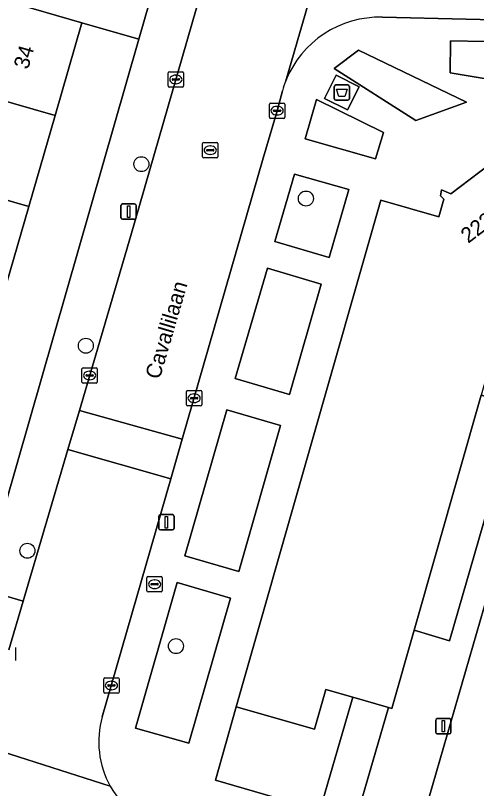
# Model space of a CAD drawing. Extents: x 159817 to 160765, y 380688 to 381638.
# Drawn here: x 160409.5 to 160439.6, y 381162.8 to 381213.2 of the extents above; entities that cross this region are included whole.
import ezdxf

# ---------------------------------------------------------------- set-up
doc = ezdxf.new("R2010")
doc.units = 0
for name, color, linetype in [('IMGEO_Afval_apart_plaats', 7, 'Continuous'), ('IMGEO_Boom', 7, 'Continuous'), ('IMGEO_Brandkraan', 7, 'Continuous'), ('IMGEO_Erf', 7, 'Continuous'), ('IMGEO_Groenvoorziening', 7, 'Continuous'), ('IMGEO_Kolk', 7, 'Continuous'), ('IMGEO_Lichtmast', 7, 'Continuous'), ('IMGEO_Openbare_ruimte_label', 7, 'Continuous'), ('IMGEO_Pand', 7, 'Continuous'), ('IMGEO_Pand_nummerreeks', 7, 'Continuous'), ('IMGEO_Parkeervlak_open', 7, 'Continuous'), ('IMGEO_Rijbaan_lokaal_open', 7, 'Continuous'), ('IMGEO_Rioolput', 7, 'Continuous'), ('IMGEO_Voetpad_gesloten', 7, 'Continuous'), ('IMGEO_Voetpad_open', 7, 'Continuous')]:
    doc.layers.add(name, color=color, linetype=linetype)

msp = doc.modelspace()

# ---------------------------------------------------------------- linework, layer by layer
at = {"layer": 'IMGEO_Afval_apart_plaats'}
for p, q in [((160430.31, 381207.756), (160430.31, 381208.556)), ((160430.31, 381208.556), (160430.31, 381207.756)), ((160430.41, 381208.656), (160431.2, 381208.656)), ((160431.2, 381208.656), (160430.41, 381208.656)), ((160431.3, 381208.556), (160431.3, 381207.756)), ((160431.3, 381207.756), (160431.3, 381208.556)), ((160431.2, 381207.656), (160430.41, 381207.656)), ((160430.41, 381207.656), (160431.2, 381207.656))]:
    msp.add_line(p, q, dxfattribs=at)
msp.add_lwpolyline([(160430.453, 381208.37), (160431.157, 381208.37), (160431.008, 381207.9), (160430.602, 381207.9), (160430.453, 381208.37)], dxfattribs=at)
for centre, start, end in [((160430.41, 381208.556), 90, 180), ((160430.41, 381208.556), 90, 180), ((160431.2, 381208.556), 0, 90), ((160431.2, 381208.556), 360, 90), ((160430.41, 381207.756), 180, 270), ((160430.41, 381207.756), 180, 270), ((160431.2, 381207.756), 270, 0), ((160431.2, 381207.756), 270, 0)]:
    msp.add_arc(centre, 0.1, start, end, dxfattribs=at)
at = {"layer": 'IMGEO_Boom'}
for centre in [(160417.717, 381203.486), (160428.46, 381201.244), (160414.092, 381191.645), (160410.275, 381178.268), (160419.978, 381172.048)]:
    msp.add_circle(centre, 0.489, dxfattribs=at)
at = {"layer": 'IMGEO_Brandkraan'}
for p, q in [((160418.082, 381175.661), (160418.082, 381176.513)), ((160418.157, 381176.587), (160419.009, 381176.587)), ((160418.57, 381176.367), (160418.595, 381176.367)), ((160419.083, 381176.513), (160419.083, 381175.661)), ((160418.341, 381176.081), (160418.341, 381176.093)), ((160418.779, 381176.044), (160418.381, 381176.044)), ((160418.384, 381176.13), (160418.782, 381176.13)), ((160418.593, 381175.807), (160418.568, 381175.807)), ((160418.825, 381176.093), (160418.825, 381176.081)), ((160419.009, 381175.587), (160418.157, 381175.587))]:
    msp.add_line(p, q, dxfattribs=at)
for points in [[(160418.082, 381175.661), (160418.082, 381176.513)], [(160418.157, 381176.587), (160419.009, 381176.587)], [(160419.083, 381176.513), (160419.083, 381175.661)], [(160419.009, 381175.587), (160418.157, 381175.587)]]:
    msp.add_lwpolyline(points, dxfattribs=at)
for centre, radius, start, end in [((160418.159, 381176.511), 0.0765, 91.552, 178.448), ((160418.159, 381176.511), 0.0765, 91.552, 178.448), ((160419.007, 381176.511), 0.0765, 1.552, 88.448), ((160419.007, 381176.511), 0.0765, 1.552, 88.448), ((160418.159, 381175.663), 0.0765, 181.552, 268.448), ((160418.159, 381175.663), 0.0765, 181.552, 268.448), ((160418.381, 381176.09), 0.0403, 85.8775, 175.7526), ((160418.378, 381176.08), 0.0366, 178.938, 274.7102), ((160418.782, 381176.087), 0.043, 264.8664, 352.4533), ((160418.786, 381176.092), 0.0386, 1.7309, 96.639), ((160419.007, 381175.663), 0.0765, 271.552, 358.448), ((160419.007, 381175.663), 0.0765, 271.552, 358.448)]:
    msp.add_arc(centre, radius, start, end, dxfattribs=at)
for centre, major_axis, ratio, start_param, end_param in [((160418.569, 381176.087), (-0.387, 0.002), 0.722429, 4.712389, 7.853982), ((160418.594, 381176.087), (-0.39, 0.002), 0.717154, 1.570796, 4.712389)]:
    msp.add_ellipse(centre, major_axis=major_axis, ratio=ratio, start_param=start_param, end_param=end_param, dxfattribs=at)
at = {"layer": 'IMGEO_Erf'}
for points in [[(160417.557, 381211.637), (160413.832, 381212.709), (160412.085, 381206.656), (160410.37, 381200.717), (160408.656, 381194.779), (160406.942, 381188.84), (160405.228, 381182.901), (160403.48, 381176.846), (160407.24, 381175.79)], [(160435.52, 381173.081), (160437.835, 381172.402), (160442.271, 381187.737), (160439.903, 381188.428)]]:
    msp.add_lwpolyline(points, close=True, dxfattribs=at)
at = {"layer": 'IMGEO_Groenvoorziening'}
for points in [[(160442.39, 381211.444), (160437.905, 381211.524), (160437.871, 381209.44), (160442.352, 381208.715)], [(160431.898, 381210.917), (160430.309, 381209.737), (160435.631, 381206.327), (160438.956, 381207.533)], [(160429.151, 381207.7), (160428.403, 381205.145), (160433.013, 381203.829), (160433.534, 381205.544)], [(160431.259, 381201.825), (160427.722, 381202.842), (160426.437, 381198.438), (160429.974, 381197.403)], [(160429.464, 381195.662), (160425.95, 381196.694), (160423.848, 381189.498), (160427.385, 381188.462)], [(160426.809, 381186.441), (160423.299, 381187.451), (160420.565, 381177.939), (160424.072, 381176.919)], [(160423.542, 381175.182), (160420.064, 381176.207), (160417.335, 381166.702), (160420.823, 381165.719)], [(160423.911, 381168.099), (160422.563, 381163.31), (160429.379, 381161.333), (160431.532, 381168.714), (160429.765, 381169.218), (160429.028, 381166.638)]]:
    msp.add_lwpolyline(points, close=True, dxfattribs=at)
at = {"layer": 'IMGEO_Kolk'}
for p, q in [((160419.544, 381209.511), (160420.396, 381209.511)), ((160419.469, 381208.585), (160419.469, 381209.437)), ((160419.728, 381209.005), (160419.728, 381209.017)), ((160420.166, 381208.968), (160419.768, 381208.968)), ((160419.771, 381209.054), (160420.169, 381209.054)), ((160419.957, 381209.291), (160419.982, 381209.291)), ((160420.212, 381209.017), (160420.212, 381209.005)), ((160420.47, 381209.437), (160420.47, 381208.585)), ((160420.396, 381208.511), (160419.544, 381208.511)), ((160419.98, 381208.731), (160419.955, 381208.731)), ((160426.155, 381207.475), (160427.007, 381207.475)), ((160426.08, 381206.549), (160426.08, 381207.401)), ((160426.339, 381206.969), (160426.339, 381206.981)), ((160426.777, 381206.932), (160426.379, 381206.932)), ((160426.382, 381207.018), (160426.78, 381207.018)), ((160426.568, 381207.255), (160426.593, 381207.255)), ((160426.823, 381206.981), (160426.823, 381206.969)), ((160427.081, 381207.401), (160427.081, 381206.549)), ((160427.007, 381206.475), (160426.155, 381206.475)), ((160426.591, 381206.695), (160426.566, 381206.695)), ((160413.841, 381189.276), (160413.841, 381190.128)), ((160413.916, 381190.202), (160414.768, 381190.202)), ((160414.329, 381189.982), (160414.354, 381189.982)), ((160414.842, 381190.128), (160414.842, 381189.276)), ((160414.1, 381189.696), (160414.1, 381189.708)), ((160414.538, 381189.659), (160414.14, 381189.659)), ((160414.143, 381189.745), (160414.541, 381189.745)), ((160414.352, 381189.422), (160414.327, 381189.422)), ((160414.584, 381189.708), (160414.584, 381189.696)), ((160414.768, 381189.202), (160413.916, 381189.202)), ((160420.659, 381187.795), (160420.659, 381188.647)), ((160420.734, 381188.721), (160421.586, 381188.721)), ((160420.961, 381188.264), (160421.359, 381188.264)), ((160421.147, 381188.501), (160421.172, 381188.501)), ((160421.66, 381188.647), (160421.66, 381187.795)), ((160420.918, 381188.215), (160420.918, 381188.227)), ((160421.356, 381188.178), (160420.958, 381188.178)), ((160421.17, 381187.941), (160421.145, 381187.941)), ((160421.402, 381188.227), (160421.402, 381188.215)), ((160421.586, 381187.721), (160420.734, 381187.721)), ((160409.496, 381171.963), (160409.496, 381171.111)), ((160415.265, 381169.055), (160415.265, 381169.907)), ((160415.34, 381169.981), (160416.192, 381169.981)), ((160415.753, 381169.761), (160415.778, 381169.761)), ((160416.266, 381169.907), (160416.266, 381169.055)), ((160415.524, 381169.475), (160415.524, 381169.487)), ((160415.962, 381169.438), (160415.564, 381169.438)), ((160415.567, 381169.524), (160415.965, 381169.524)), ((160415.776, 381169.201), (160415.751, 381169.201)), ((160416.008, 381169.487), (160416.008, 381169.475)), ((160416.192, 381168.981), (160415.34, 381168.981))]:
    msp.add_line(p, q, dxfattribs=at)
for points in [[(160419.544, 381209.511), (160420.396, 381209.511)], [(160419.469, 381208.585), (160419.469, 381209.437)], [(160420.47, 381209.437), (160420.47, 381208.585)], [(160420.396, 381208.511), (160419.544, 381208.511)], [(160426.155, 381207.475), (160427.007, 381207.475)], [(160426.08, 381206.549), (160426.08, 381207.401)], [(160427.081, 381207.401), (160427.081, 381206.549)], [(160427.007, 381206.475), (160426.155, 381206.475)], [(160413.841, 381189.276), (160413.841, 381190.128)], [(160413.916, 381190.202), (160414.768, 381190.202)], [(160414.842, 381190.128), (160414.842, 381189.276)], [(160414.768, 381189.202), (160413.916, 381189.202)], [(160420.659, 381187.795), (160420.659, 381188.647)], [(160420.734, 381188.721), (160421.586, 381188.721)], [(160421.66, 381188.647), (160421.66, 381187.795)], [(160421.586, 381187.721), (160420.734, 381187.721)], [(160409.496, 381171.963), (160409.496, 381171.111)], [(160415.265, 381169.055), (160415.265, 381169.907)], [(160415.34, 381169.981), (160416.192, 381169.981)], [(160416.266, 381169.907), (160416.266, 381169.055)], [(160416.192, 381168.981), (160415.34, 381168.981)]]:
    msp.add_lwpolyline(points, dxfattribs=at)
for centre, radius, start, end in [((160419.546, 381209.435), 0.0765, 91.552, 178.448), ((160419.546, 381209.435), 0.0765, 91.552, 178.448), ((160420.394, 381209.435), 0.0765, 1.552, 88.448), ((160420.394, 381209.435), 0.0765, 1.552, 88.448), ((160419.768, 381209.014), 0.0403, 85.8775, 175.7526), ((160419.765, 381209.004), 0.0366, 178.938, 274.7102), ((160420.169, 381209.011), 0.043, 264.8664, 352.4533), ((160420.173, 381209.016), 0.0386, 1.7309, 96.639), ((160419.546, 381208.587), 0.0765, 181.552, 268.448), ((160419.546, 381208.587), 0.0765, 181.552, 268.448), ((160420.394, 381208.587), 0.0765, 271.552, 358.448), ((160420.394, 381208.587), 0.0765, 271.552, 358.448), ((160426.157, 381207.399), 0.0765, 91.552, 178.448), ((160426.157, 381207.399), 0.0765, 91.552, 178.448), ((160427.005, 381207.399), 0.0765, 1.552, 88.448), ((160427.005, 381207.399), 0.0765, 1.552, 88.448), ((160426.379, 381206.978), 0.0403, 85.8775, 175.7526), ((160426.376, 381206.968), 0.0366, 178.938, 274.7102), ((160426.78, 381206.975), 0.043, 264.8664, 352.4533), ((160426.784, 381206.98), 0.0386, 1.7309, 96.639), ((160426.157, 381206.551), 0.0765, 181.552, 268.448), ((160426.157, 381206.551), 0.0765, 181.552, 268.448), ((160427.005, 381206.551), 0.0765, 271.552, 358.448), ((160427.005, 381206.551), 0.0765, 271.552, 358.448), ((160413.918, 381190.126), 0.0765, 91.552, 178.448), ((160413.918, 381190.126), 0.0765, 91.552, 178.448), ((160414.766, 381190.126), 0.0765, 1.552, 88.448), ((160414.766, 381190.126), 0.0765, 1.552, 88.448), ((160413.918, 381189.278), 0.0765, 181.552, 268.448), ((160413.918, 381189.278), 0.0765, 181.552, 268.448), ((160414.14, 381189.705), 0.0403, 85.8775, 175.7526), ((160414.137, 381189.695), 0.0366, 178.938, 274.7102), ((160414.541, 381189.702), 0.043, 264.8664, 352.4533), ((160414.545, 381189.707), 0.0386, 1.7309, 96.639), ((160414.766, 381189.278), 0.0765, 271.552, 358.448), ((160414.766, 381189.278), 0.0765, 271.552, 358.448), ((160420.736, 381188.645), 0.0765, 91.552, 178.448), ((160420.736, 381188.645), 0.0765, 91.552, 178.448), ((160420.958, 381188.224), 0.0403, 85.8775, 175.7526), ((160421.363, 381188.226), 0.0386, 1.7309, 96.639), ((160421.584, 381188.645), 0.0765, 1.552, 88.448), ((160421.584, 381188.645), 0.0765, 1.552, 88.448), ((160420.736, 381187.797), 0.0765, 181.552, 268.448), ((160420.736, 381187.797), 0.0765, 181.552, 268.448), ((160420.955, 381188.214), 0.0366, 178.938, 274.7102), ((160421.359, 381188.221), 0.043, 264.8664, 352.4533), ((160421.584, 381187.797), 0.0765, 271.552, 358.448), ((160421.584, 381187.797), 0.0765, 271.552, 358.448), ((160415.342, 381169.905), 0.0765, 91.552, 178.448), ((160415.342, 381169.905), 0.0765, 91.552, 178.448), ((160416.19, 381169.905), 0.0765, 1.552, 88.448), ((160416.19, 381169.905), 0.0765, 1.552, 88.448), ((160415.564, 381169.484), 0.0403, 85.8775, 175.7526), ((160415.561, 381169.474), 0.0366, 178.938, 274.7102), ((160415.965, 381169.481), 0.043, 264.8664, 352.4533), ((160415.969, 381169.486), 0.0386, 1.7309, 96.639), ((160415.342, 381169.057), 0.0765, 181.552, 268.448), ((160415.342, 381169.057), 0.0765, 181.552, 268.448), ((160416.19, 381169.057), 0.0765, 271.552, 358.448), ((160416.19, 381169.057), 0.0765, 271.552, 358.448)]:
    msp.add_arc(centre, radius, start, end, dxfattribs=at)
for centre, major_axis, ratio, start_param, end_param in [((160419.956, 381209.011), (-0.387, 0.002), 0.722429, 4.712389, 7.853982), ((160419.981, 381209.011), (-0.39, 0.002), 0.717154, 1.570796, 4.712389), ((160426.567, 381206.975), (-0.387, 0.002), 0.722429, 4.712389, 7.853982), ((160426.592, 381206.975), (-0.39, 0.002), 0.717154, 1.570796, 4.712389), ((160414.328, 381189.702), (-0.387, 0.002), 0.722429, 4.712389, 7.853982), ((160414.353, 381189.702), (-0.39, 0.002), 0.717154, 1.570796, 4.712389), ((160421.146, 381188.221), (-0.387, 0.002), 0.722429, 4.712389, 7.853982), ((160421.171, 381188.221), (-0.39, 0.002), 0.717154, 1.570796, 4.712389), ((160415.752, 381169.481), (-0.387, 0.002), 0.722429, 4.712389, 7.853982), ((160415.777, 381169.481), (-0.39, 0.002), 0.717154, 1.570796, 4.712389)]:
    msp.add_ellipse(centre, major_axis=major_axis, ratio=ratio, start_param=start_param, end_param=end_param, dxfattribs=at)
at = {"layer": 'IMGEO_Lichtmast'}
for p, q in [((160416.488, 381200.89), (160417.278, 381200.89)), ((160417.278, 381200.89), (160416.488, 381200.89)), ((160416.388, 381199.99), (160416.388, 381200.79)), ((160416.388, 381200.79), (160416.388, 381199.99)), ((160417.378, 381200.79), (160417.378, 381199.99)), ((160417.378, 381199.99), (160417.378, 381200.79)), ((160417.278, 381199.89), (160416.488, 381199.89)), ((160416.488, 381199.89), (160417.278, 381199.89)), ((160418.86, 381179.727), (160418.86, 381180.527)), ((160418.86, 381180.527), (160418.86, 381179.727)), ((160418.96, 381180.627), (160419.75, 381180.627)), ((160419.75, 381180.627), (160418.96, 381180.627)), ((160419.85, 381180.527), (160419.85, 381179.727)), ((160419.85, 381179.727), (160419.85, 381180.527)), ((160419.75, 381179.627), (160418.96, 381179.627)), ((160418.96, 381179.627), (160419.75, 381179.627)), ((160436.939, 381166.422), (160436.939, 381167.222)), ((160436.939, 381167.222), (160436.939, 381166.422)), ((160437.039, 381167.322), (160437.829, 381167.322)), ((160437.829, 381167.322), (160437.039, 381167.322)), ((160437.929, 381167.222), (160437.929, 381166.422)), ((160437.929, 381166.422), (160437.929, 381167.222)), ((160437.829, 381166.322), (160437.039, 381166.322)), ((160437.039, 381166.322), (160437.829, 381166.322))]:
    msp.add_line(p, q, dxfattribs=at)
for points in [[(160416.808, 381200.765), (160416.958, 381200.765), (160416.958, 381200.015), (160416.808, 381200.015), (160416.808, 381200.765)], [(160419.28, 381180.502), (160419.43, 381180.502), (160419.43, 381179.752), (160419.28, 381179.752), (160419.28, 381180.502)], [(160437.359, 381167.197), (160437.509, 381167.197), (160437.509, 381166.447), (160437.359, 381166.447), (160437.359, 381167.197)]]:
    msp.add_lwpolyline(points, dxfattribs=at)
for centre, start, end in [((160416.488, 381200.79), 90, 180), ((160416.488, 381200.79), 90, 180), ((160417.278, 381200.79), 0, 90), ((160417.278, 381200.79), 360, 90), ((160416.488, 381199.99), 180, 270), ((160416.488, 381199.99), 180, 270), ((160417.278, 381199.99), 270, 0), ((160417.278, 381199.99), 270, 0), ((160418.96, 381180.527), 90, 180), ((160418.96, 381180.527), 90, 180), ((160419.75, 381180.527), 0, 90), ((160419.75, 381180.527), 360, 90), ((160418.96, 381179.727), 180, 270), ((160418.96, 381179.727), 180, 270), ((160419.75, 381179.727), 270, 0), ((160419.75, 381179.727), 270, 0), ((160437.039, 381167.222), 90, 180), ((160437.039, 381167.222), 90, 180), ((160437.829, 381167.222), 0, 90), ((160437.829, 381167.222), 360, 90), ((160437.039, 381166.422), 180, 270), ((160437.039, 381166.422), 180, 270), ((160437.829, 381166.422), 270, 0), ((160437.829, 381166.422), 270, 0)]:
    msp.add_arc(centre, 0.1, start, end, dxfattribs=at)
at = {"layer": 'IMGEO_Pand'}
for points in [[(160403.763, 381209.057), (160412.085, 381206.656), (160413.832, 381212.709), (160409.029, 381214.095), (160405.51, 381215.111)], [(160410.37, 381200.717), (160412.085, 381206.656), (160403.763, 381209.057), (160402.049, 381203.119)], [(160410.37, 381200.717), (160402.049, 381203.119), (160400.334, 381197.18), (160408.656, 381194.779)]]:
    msp.add_lwpolyline(points, close=True, dxfattribs=at)
msp.add_lwpolyline([(160442.333, 381204.902), (160437.934, 381201.555), (160437.307, 381201.818), (160437.252, 381201.413), (160437.464, 381201.195), (160437.138, 381200.053), (160433.345, 381201.136), (160423.911, 381168.099), (160429.028, 381166.638), (160429.765, 381169.218), (160431.532, 381168.714), (160433.861, 381168.049), (160434.066, 381167.99), (160435.52, 381173.081), (160439.903, 381188.428)], dxfattribs=at)
at = {"layer": 'IMGEO_Parkeervlak_open'}
msp.add_lwpolyline([(160436.244, 381161.308), (160438.038, 381160.822), (160440.45, 381160.144), (160446.156, 381179.837), (160448.639, 381188.174), (160444.384, 381189.407)], close=True, dxfattribs=at)
at = {"layer": 'IMGEO_Rijbaan_lokaal_open'}
for points in [[(160431.938, 381225.406), (160432.026, 381225.71), (160432.938, 381228.843), (160437.189, 381243.571), (160430.481, 381245.413), (160417.03, 381198.827), (160413.672, 381187.423), (160420.388, 381185.555), (160425.673, 381203.87), (160426.58, 381206.975), (160426.927, 381208.275)], [(160431.938, 381225.406), (160427.147, 381208.922)], [(160427.147, 381208.922), (160431.938, 381225.406)], [(160433.456, 381213.071), (160444.38, 381212.815), (160444.731, 381218.748)], [(160419.643, 381182.965), (160412.919, 381184.867), (160410.006, 381174.977), (160409.071, 381171.801)], [(160415.163, 381167.44), (160419.643, 381182.965)], [(160415.681, 381162.912), (160402.597, 381167.098)], [(160402.597, 381167.098), (160415.681, 381162.912)]]:
    msp.add_lwpolyline(points, dxfattribs=at)
msp.add_lwpolyline([(160419.643, 381182.965), (160420.388, 381185.555), (160413.672, 381187.423), (160412.919, 381184.867)], close=True, dxfattribs=at)
for centre, radius, start, end in [((160433.272, 381206.479), 6.594, 88.403, 158.2574), ((160433.629, 381206.357), 6.971, 158.4109, 164.0298), ((160420.932, 381165.806), 5.996, 164.1895, 208.8629), ((160421.654, 381166.439), 6.937, 210.5625, 233.1391)]:
    msp.add_arc(centre, radius, start, end, dxfattribs=at)
at = {"layer": 'IMGEO_Rioolput'}
for p, q in [((160421.713, 381203.972), (160421.713, 381204.824)), ((160421.788, 381204.898), (160422.64, 381204.898)), ((160421.972, 381204.392), (160421.972, 381204.404)), ((160422.015, 381204.441), (160422.413, 381204.441)), ((160422.201, 381204.678), (160422.226, 381204.678)), ((160422.456, 381204.404), (160422.456, 381204.392)), ((160422.714, 381204.824), (160422.714, 381203.972)), ((160422.64, 381203.898), (160421.788, 381203.898)), ((160422.41, 381204.355), (160422.012, 381204.355)), ((160422.224, 381204.118), (160422.199, 381204.118))]:
    msp.add_line(p, q, dxfattribs=at)
for points in [[(160421.713, 381203.972), (160421.713, 381204.824)], [(160421.788, 381204.898), (160422.64, 381204.898)], [(160422.714, 381204.824), (160422.714, 381203.972)], [(160422.64, 381203.898), (160421.788, 381203.898)]]:
    msp.add_lwpolyline(points, dxfattribs=at)
for centre, radius, start, end in [((160421.79, 381204.822), 0.0765, 91.552, 178.448), ((160421.79, 381204.822), 0.0765, 91.552, 178.448), ((160422.012, 381204.401), 0.0403, 85.8775, 175.7526), ((160422.417, 381204.403), 0.0386, 1.7309, 96.639), ((160422.638, 381204.822), 0.0765, 1.552, 88.448), ((160422.638, 381204.822), 0.0765, 1.552, 88.448), ((160421.79, 381203.974), 0.0765, 181.552, 268.448), ((160421.79, 381203.974), 0.0765, 181.552, 268.448), ((160422.009, 381204.391), 0.0366, 178.938, 274.7102), ((160422.413, 381204.398), 0.043, 264.8664, 352.4533), ((160422.638, 381203.974), 0.0765, 271.552, 358.448), ((160422.638, 381203.974), 0.0765, 271.552, 358.448)]:
    msp.add_arc(centre, radius, start, end, dxfattribs=at)
for centre, major_axis, ratio, start_param, end_param in [((160422.2, 381204.398), (-0.387, 0.002), 0.722429, 4.712389, 7.853982), ((160422.225, 381204.398), (-0.39, 0.002), 0.717154, 1.570796, 4.712389)]:
    msp.add_ellipse(centre, major_axis=major_axis, ratio=ratio, start_param=start_param, end_param=end_param, dxfattribs=at)
at = {"layer": 'IMGEO_Voetpad_gesloten'}
msp.add_lwpolyline([(160431.932, 381208.537), (160430.44, 381209.289), (160429.677, 381207.776), (160431.169, 381207.024)], close=True, dxfattribs=at)
at = {"layer": 'IMGEO_Voetpad_open'}
for points in [[(160441.164, 381293.666), (160429.386, 381252.74), (160428.648, 381250.177), (160428.597, 381250), (160418.254, 381214.06), (160417.557, 381211.637), (160407.24, 381175.79), (160410.006, 381174.977), (160412.919, 381184.867), (160413.672, 381187.423), (160417.03, 381198.827), (160430.481, 381245.413), (160431.235, 381248.026), (160431.805, 381250), (160443.219, 381289.584)], [(160409.029, 381214.095), (160413.832, 381212.709), (160417.557, 381211.637), (160418.254, 381214.06)], [(160442.333, 381204.902), (160442.35, 381205.648), (160442.739, 381205.64), (160442.732, 381205.305), (160444.103, 381205.275), (160444.177, 381208.684), (160444.38, 381212.815), (160433.456, 381213.071)], [(160426.927, 381208.275), (160426.58, 381206.975), (160425.673, 381203.87), (160420.388, 381185.555), (160419.643, 381182.965), (160415.163, 381167.44)], [(160417.493, 381160.889), (160421.685, 381159.51), (160430.618, 381156.923), (160433.861, 381168.049), (160431.532, 381168.714), (160429.379, 381161.333), (160422.563, 381163.31), (160423.911, 381168.099), (160433.345, 381201.136), (160437.138, 381200.053), (160437.464, 381201.195), (160437.252, 381201.413), (160437.307, 381201.818), (160437.934, 381201.555), (160442.333, 381204.902)], [(160409.071, 381171.801), (160410.006, 381174.977), (160407.24, 381175.79), (160403.48, 381176.846), (160395.637, 381179.159), (160394.134, 381179.602), (160393.79, 381178.521), (160385.351, 381180.931), (160382.265, 381181.813), (160380.528, 381182.308), (160377.72, 381183.111), (160368.941, 381185.618), (160369.227, 381186.672)]]:
    msp.add_lwpolyline(points, dxfattribs=at)
for points in [[(160437.871, 381209.44), (160437.905, 381211.524), (160442.39, 381211.444), (160442.352, 381208.715)], [(160430.309, 381209.737), (160431.898, 381210.917), (160438.956, 381207.533), (160435.631, 381206.327)], [(160431.169, 381207.024), (160429.677, 381207.776), (160430.44, 381209.289), (160431.932, 381208.537)], [(160433.013, 381203.829), (160428.403, 381205.145), (160429.151, 381207.7), (160433.534, 381205.544)], [(160429.974, 381197.403), (160426.437, 381198.438), (160427.722, 381202.842), (160431.259, 381201.825)], [(160493.535, 381198.272), (160493.349, 381198.276), (160478.626, 381198.594), (160478.612, 381196.12), (160458.658, 381196.573), (160458.689, 381199.024), (160444.02, 381199.341), (160444.034, 381199.967), (160442.255, 381198.614), (160442.752, 381198.405), (160439.903, 381188.428), (160442.271, 381187.737), (160437.835, 381172.402), (160435.52, 381173.081), (160434.066, 381167.99), (160433.861, 381168.049), (160430.618, 381156.923), (160430.636, 381156.918), (160450.057, 381152.144), (160456.63, 381150.554), (160458.476, 381150.116), (160478.153, 381145.295), (160478.424, 381145.229)], [(160429.464, 381195.662), (160427.385, 381188.462), (160423.848, 381189.498), (160425.95, 381196.694)], [(160475.327, 381150.131), (160456.341, 381154.771), (160451.648, 381155.901), (160451.066, 381156.054), (160450.959, 381156.208), (160446.216, 381157.374), (160440.565, 381158.772), (160440.286, 381158.844), (160440.079, 381158.862), (160440.45, 381160.144), (160438.038, 381160.822), (160436.911, 381156.947), (160433.064, 381158), (160434.164, 381161.819), (160436.244, 381161.308), (160444.384, 381189.407), (160446.078, 381195.278), (160457.138, 381195.032), (160462.173, 381194.94), (160462.377, 381195.081), (160463.004, 381195.079), (160467.91, 381194.975), (160488.085, 381194.577)], [(160426.809, 381186.441), (160424.072, 381176.919), (160420.565, 381177.939), (160423.299, 381187.451)], [(160423.542, 381175.182), (160420.823, 381165.719), (160417.335, 381166.702), (160420.064, 381176.207)]]:
    msp.add_lwpolyline(points, close=True, dxfattribs=at)
for centre, radius, start, end in [((160433.272, 381206.479), 6.594, 88.403, 158.2574), ((160433.629, 381206.357), 6.971, 158.4109, 164.0298), ((160420.932, 381165.806), 5.996, 164.1895, 208.8629), ((160421.654, 381166.439), 6.937, 210.5625, 233.1391)]:
    msp.add_arc(centre, radius, start, end, dxfattribs=at)

# ---------------------------------------------------------------- texts
at = {"layer": 'IMGEO_Openbare_ruimte_label'}
msp.add_text('Cavallilaan', height=1, rotation=73.6848, dxfattribs=at).set_placement((160418.907, 381189.398))
at = {"layer": 'IMGEO_Pand_nummerreeks'}
for s, rotation, p in [('34', 73.899, (160410.319, 381209.626)), ('223-295', 37.2659, (160439.056, 381198.287))]:
    msp.add_text(s, height=1, rotation=rotation, dxfattribs=at).set_placement(p)

doc.saveas('drawing.dxf')
